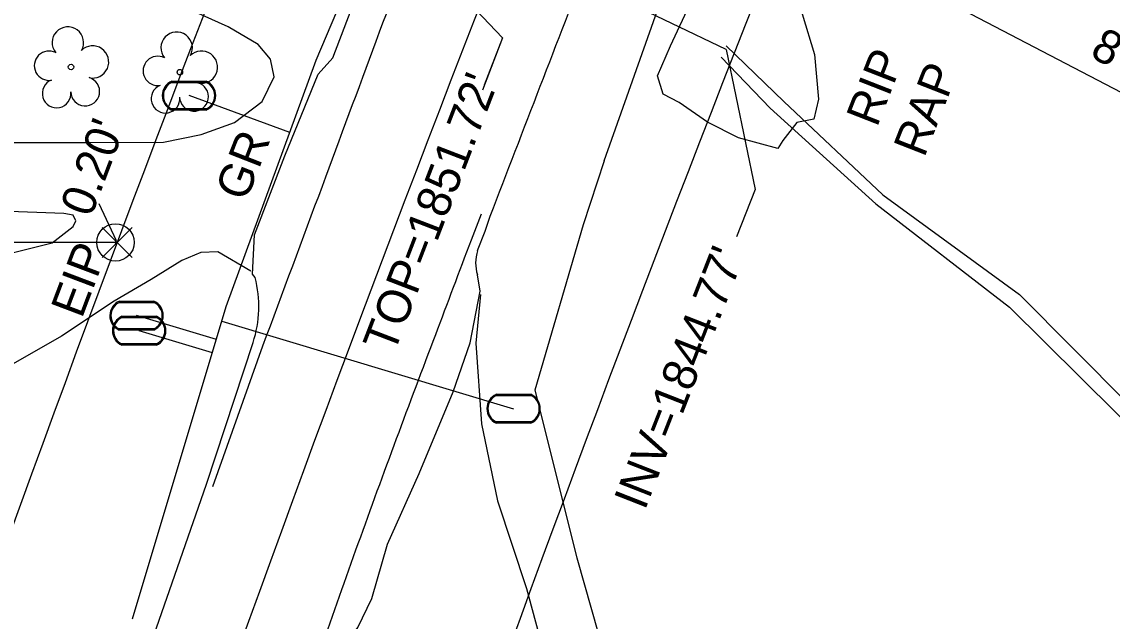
# Model space of a CAD drawing. Extents: x 553786 to 558838, y 502329 to 507342.
# Drawn here: x 557321.2 to 557449.9, y 506253.5 to 506324.2 of the extents above; entities that cross this region are included whole.
import ezdxf

# ---------------------------------------------------------------- set-up
doc = ezdxf.new("R2010")
doc.units = 0
for name, color, linetype in [('Exist Hydro Jurisdictional Stream or Body of Water', 7, 'Continuous'), ('Exist Other Culture Area Outline Text', 7, 'Continuous'), ('Exist Property Iron Pin Text', 7, 'Continuous'), ('Exist Roads Soil Text', 7, 'Continuous'), ('Exist Structure Minor Drop Inlet Leader', 7, 'Continuous'), ('Exist Structure Minor Drop Inlet Top Elevation', 7, 'Continuous'), ('Exist Structure Minor Pipes CMP 24 Inch', 7, 'Continuous'), ('Exist Structure Minor Pipes CMP 24 Inch Invert', 7, 'Continuous'), ('Exist Structure Minor Pipes CMP 24 Inch Leader', 7, 'Continuous'), ('Exist Utilities Sanitary Sewer UG Line', 7, 'Continuous'), ('Exist Utilities Sanitary Sewer UG Line Text', 7, 'Continuous'), ('Exist Vegetation Tree CELL', 7, 'Continuous'), ('Prop CMT DNC', 7, 'Continuous'), ('Prop CMT Slope Grass', 7, 'Continuous'), ('Prop Drainage Structure Drop Inlet Grate 840 16 Label', 7, 'Continuous'), ('Prop Drainage Structure Headwall CELL', 7, 'Continuous'), ('Prop Drainage Structure Pipe Alternate 24in', 7, 'Continuous'), ('Prop Drainage Structure Pipe Alternate 36in', 7, 'Continuous'), ('Prop Drainage Structure Pipe Plug CELL', 7, 'Continuous'), ('Prop Drainage Structure Pipe Plug Label', 7, 'Continuous'), ('Prop Drainage Structure Pipe RCP 15in Class III Label', 7, 'Continuous'), ('Prop Drainage Structure Pipe RCP 15in Class IV', 7, 'Continuous'), ('Prop Earthen Structure Tail Ditch Label', 7, 'Continuous'), ('Prop Earthen Structure V Ditch Lateral Detail Label', 7, 'Continuous'), ('Prop XS SE Text', 7, 'Continuous'), ('Sheet Layout Plan Border', 7, 'Continuous')]:
    doc.layers.add(name, color=color, linetype=linetype)

# ---------------------------------------------------------------- blocks, each defined once
blk = doc.blocks.new('EXIST UTILITIES WATER METER')
at = {"layer": 'Prop Drainage Structure Drop Inlet Grate 840 16 Label'}
blk.add_line((0, 0), (0, 0), dxfattribs=at)
for points in [[(-0.0408, 0.034), (0.0408, 0.034)], [(-0.0408, 0.0312), (0.0408, 0.0312)], [(0.0408, -0.0312), (-0.0413, -0.0312)], [(0.0408, -0.034), (-0.0413, -0.034)]]:
    blk.add_lwpolyline(points, dxfattribs=at)
for centre, radius, start, end in [((-0.0261, -0.0001), 0.0371, 113.178, 245.9794), ((-0.0259, -0.0001), 0.0347, 115.3009, 243.7824), ((0.0259, 0), 0.0371, 293.6483, 66.3084), ((0.0261, 0), 0.0345, 295.1272, 64.8728)]:
    blk.add_arc(centre, radius, start, end, dxfattribs=at)
blk = doc.blocks.new('EXIST PROPERTY IRON PIN')
at = {"layer": 'Prop Drainage Structure Pipe RCP 15in Class IV'}
for radius in [0.0441, 0.00141]:
    blk.add_circle((0, 0), radius, dxfattribs=at)

msp = doc.modelspace()

# ---------------------------------------------------------------- linework, layer by layer
at = {"layer": 'Exist Hydro Jurisdictional Stream or Body of Water'}
for points in [[(557404.32, 506321.37), (557411.14, 506314.81), (557422.81, 506303.81), (557438.96, 506292.03), (557451.74, 506279.2), (557465.52, 506265.29)], [(557403.74, 506320.04), (557409.51, 506314.02), (557422.01, 506302.71), (557437.78, 506290.55), (557450.35, 506278.09), (557464.37, 506263.94)]]:
    msp.add_lwpolyline(points, dxfattribs=at)
at = {"layer": 'Exist Structure Minor Drop Inlet Leader'}
msp.add_lwpolyline([(557358.5, 506342.73), (557377.95, 506322.31), (557375.79, 506316.71)], dxfattribs=at)
at = {"layer": 'Exist Structure Minor Pipes CMP 24 Inch'}
msp.add_line((557404.32, 506320.94), (557358.63, 506342.85), dxfattribs=at)
at = {"layer": 'Exist Structure Minor Pipes CMP 24 Inch Leader'}
msp.add_lwpolyline([(557404.32, 506320.94), (557407.74, 506304.43), (557405.55, 506298.84)], dxfattribs=at)
at = {"layer": 'Exist Utilities Sanitary Sewer UG Line'}
msp.add_line((557368.16, 506359.03), (557543.44, 506267.69), dxfattribs=at)
at = {"layer": 'Exist Vegetation Tree CELL'}
for p, q in [((557327.01, 506318.87), (557327.01, 506318.87)), ((557339.86, 506318.26), (557339.86, 506318.26))]:
    msp.add_line(p, q, dxfattribs=at)
for centre in [(557327.01, 506318.87), (557339.86, 506318.26)]:
    msp.add_circle(centre, 0.326, dxfattribs=at)
for centre, radius, start, end in [((557326.63, 506321.74), 1.86, 330.1651, 219.7134), ((557339.48, 506321.13), 1.86, 330.1651, 219.7134), ((557324.41, 506319.02), 1.73, 62.6636, 279.3457), ((557329.56, 506319.46), 1.9, 257.1011, 134.1999), ((557342.41, 506318.84), 1.9, 257.1011, 134.1999), ((557337.25, 506318.41), 1.73, 62.6636, 279.3457), ((557325.31, 506315.75), 1.69, 111.5671, 6.231), ((557328.69, 506315.97), 1.7, 181.2822, 74.56), ((557338.16, 506315.13), 1.69, 111.5671, 6.231), ((557341.53, 506315.36), 1.7, 181.2822, 74.56)]:
    msp.add_arc(centre, radius, start, end, dxfattribs=at)
at = {"layer": 'Prop CMT DNC'}
msp.add_line((557332.46, 506298.18), (557332.46, 506298.18), dxfattribs=at)
msp.add_lwpolyline([(557334.23, 506299.95), (557330.7, 506296.41), (557332.46, 506298.18), (557334.23, 506296.42), (557330.69, 506299.95)], dxfattribs=at)
at = {"layer": 'Prop CMT Slope Grass'}
msp.add_line((557377.95, 506322.32), (557375.57, 506316.13), dxfattribs=at)
for points in [[(557389.93, 506307.81), (557397.1, 506328.06), (557409.86, 506361.08), (557416.57, 506380.86), (557425.22, 506398.5), (557428.23, 506396.64)], [(557389.93, 506307.81), (557387.46, 506300.24), (557381.77, 506280.75), (557386.7, 506260.98), (557393.38, 506237.45), (557401.34, 506214.2), (557409.48, 506202.42)]]:
    msp.add_lwpolyline(points, dxfattribs=at)
at = {"layer": 'Prop Drainage Structure Headwall CELL'}
for p, q in [((557374.26, 506298.47), (557375.46, 506301.54)), ((557343.76, 506269.4), (557349.66, 506285.99))]:
    msp.add_line(p, q, dxfattribs=at)
for points in [[(557349.66, 506285.99), (557356.68, 506304.83), (557369.49, 506338.98), (557383.09, 506372.99), (557398.1, 506408.04), (557412.26, 506438.22), (557428.64, 506471.13), (557445.79, 506503.68), (557462.92, 506534.76), (557481.94, 506567.34), (557500.9, 506597.37), (557518.14, 506623.31), (557536.7, 506650.1), (557557.52, 506678.2), (557580.81, 506708.65), (557602.41, 506735.48)], [(557356.48, 506250.21), (557360.92, 506262.69), (557365.44, 506275.05), (557370.05, 506287.31), (557374.26, 506298.47)]]:
    msp.add_spline(points, degree=3, dxfattribs=at)
at = {"layer": 'Prop Drainage Structure Pipe Alternate 24in'}
for p, q in [((557352.84, 506311.14), (557340.94, 506315.49)), ((557344.17, 506286.72), (557334.75, 506289.55)), ((557344.83, 506288.91), (557379.25, 506278.57)), ((557343.7, 506285.17), (557335.06, 506287.77))]:
    msp.add_line(p, q, dxfattribs=at)
msp.add_lwpolyline([(557334.28, 506253.81), (557345.34, 506290.62), (557355.95, 506319.66), (557370.13, 506353.14), (557379.65, 506378.44), (557408.54, 506444.43), (557427.28, 506479.22), (557448.08, 506520.22), (557463.83, 506548.19), (557480.9, 506579.81), (557492.48, 506599.14), (557512.39, 506630.4), (557529.4, 506656.04), (557546.93, 506683.92), (557554.1, 506695.11), (557566.49, 506716.19), (557578.37, 506734.76), (557607.47, 506771.01), (557621.79, 506787.41), (557650.64, 506816.83), (557667.59, 506835.37), (557687, 506857.4)], dxfattribs=at)
at = {"layer": 'Prop Drainage Structure Pipe Alternate 36in'}
for p, q in [((557375.89, 506299.51), (557376.49, 506301.28)), ((557374.99, 506297.21), (557375.89, 506299.51))]:
    msp.add_line(p, q, dxfattribs=at)
for points in [[(557348.74, 506294.03), (557348.43, 506294.44), (557348.65, 506299.06), (557352.25, 506308.4), (557356.19, 506318.03), (557357.92, 506319.94), (557361.92, 506330.47), (557364.73, 506338.26), (557369.12, 506347.17), (557372.3, 506354.24), (557378.65, 506369.62), (557385.23, 506384.99), (557385.35, 506386.11), (557384.86, 506387.47), (557388.08, 506395.42), (557392.41, 506405.16), (557395.55, 506410.38), (557396.27, 506412.82), (557398.45, 506415.24), (557409.9, 506439.42)], [(557358.31, 506249.6), (557358.89, 506249.96), (557360.85, 506252.76), (557362.51, 506256.19), (557364.37, 506262.58), (557368.12, 506270.91), (557372.13, 506280.56), (557374.11, 506286.35), (557375.32, 506292.45), (557374.98, 506294.34)], [(557322.42, 506210.1), (557330.58, 506233.99), (557342.99, 506269.69), (557348.5, 506286.38)]]:
    msp.add_lwpolyline(points, dxfattribs=at)
for centre, major_axis, ratio, start_param, end_param in [((557379.62, 506295.77), (-4.19, -2.46), 0.993911, 5.448388, 6.049204), ((557335.63, 506290.62), (-5.2, 12.52), 0.999242, 4.000868, 4.573455)]:
    msp.add_ellipse(centre, major_axis=major_axis, ratio=ratio, start_param=start_param, end_param=end_param, dxfattribs=at)
msp.add_spline([(557376.49, 506301.28), (557388.35, 506331.91), (557401.64, 506365.07), (557416.21, 506399.05), (557430.12, 506428.34)], degree=3, dxfattribs=at)
at = {"layer": 'Prop Drainage Structure Pipe Plug Label'}
msp.add_line((557332.37, 506298.35), (557330.34, 506302.71), dxfattribs=at)
at = {"layer": 'Prop Drainage Structure Pipe RCP 15in Class III Label'}
for radius in [3304.04, 3244.04]:
    msp.add_arc((560426.05, 505137.84), radius, 158.42006, 166.90458, dxfattribs=at)
at = {"layer": 'Prop Earthen Structure Tail Ditch Label'}
msp.add_lwpolyline([(557396.24, 506317.81), (557397.76, 506321.37), (557400.27, 506326.79), (557402.67, 506329.6), (557406.49, 506330.5), (557408.4, 506330.18), (557410.9, 506328.3), (557413.32, 506325.12), (557414.75, 506320.35), (557415.24, 506315.09), (557414.67, 506312.7), (557412.67, 506312.31), (557411.01, 506310.19), (557410.43, 506309.27), (557405.81, 506310.53), (557402.13, 506312.35), (557398.78, 506314.67), (557396.89, 506315.65), (557396.24, 506317.81)], dxfattribs=at)
at = {"layer": 'Prop Earthen Structure V Ditch Lateral Detail Label'}
for points in [[(557303.09, 506309.95), (557310.73, 506309.78), (557319.66, 506309.98), (557329.15, 506309.95), (557337.92, 506310), (557342.38, 506310.92), (557346.29, 506312.32), (557349.58, 506314.78), (557351, 506317.71), (557350.57, 506319.77), (557349.08, 506321.52), (557345.57, 506323.61), (557340.55, 506325.84), (557337.07, 506327.45), (557340.17, 506336.72), (557344.49, 506335.57), (557350.31, 506333.38), (557355.28, 506332.93), (557358.35, 506333.64), (557361.99, 506335.8), (557364.29, 506338.11)], [(557300.46, 506290.05), (557302.66, 506290.49), (557310.73, 506291.33), (557316.56, 506296.97), (557320.22, 506296.98), (557324.8, 506298.13), (557327.26, 506300.05), (557327.56, 506300.74), (557327.28, 506301.4), (557326.16, 506301.6), (557318.68, 506301.85), (557310.49, 506301.85), (557303.13, 506301.68)], [(557348.22, 506294.79), (557344.35, 506297.05), (557342.35, 506297), (557340.08, 506296.04), (557336.48, 506293.79), (557332.12, 506291.27), (557325.89, 506287.11), (557319.9, 506283.72), (557312.39, 506281.52), (557302.78, 506279.75)], [(557375.36, 506292.03), (557374.8, 506286.31), (557375.47, 506276.8), (557377.36, 506267.71), (557380.76, 506257.38), (557383.55, 506247.02), (557385.98, 506236.71), (557389.23, 506226.69)]]:
    msp.add_lwpolyline(points, dxfattribs=at)
at = {"layer": 'Prop XS SE Text'}
for p, q in [((557332.26, 506298.18), (557274.88, 506298.08)), ((557332.46, 506298.18), (557332.26, 506298.18))]:
    msp.add_line(p, q, dxfattribs=at)
at = {"layer": 'Sheet Layout Plan Border'}
msp.add_arc((560426.05, 505137.84), 3274.04, 158.42006, 166.90458, dxfattribs=at)

# ---------------------------------------------------------------- block references
at = {"layer": 'Prop Drainage Structure Drop Inlet Grate 840 16 Label', "xscale": 50, "yscale": 50}
for p in [(557340.94, 506315.49), (557334.75, 506289.55), (557335.06, 506287.77), (557379.25, 506278.57)]:
    msp.add_blockref('EXIST UTILITIES WATER METER', p, dxfattribs=at)
at = {"layer": 'Prop Drainage Structure Pipe RCP 15in Class IV', "xscale": 50, "yscale": 50}
msp.add_blockref('EXIST PROPERTY IRON PIN', (557332.26, 506298.18), dxfattribs=at)

# ---------------------------------------------------------------- texts
at = {"layer": 'Exist Other Culture Area Outline Text'}
for s, p in [('RIP', (557422.13, 506311.65)), ('RAP', (557427.71, 506308.08))]:
    msp.add_text(s, height=4, rotation=68.6143, dxfattribs=at).set_placement(p)
at = {"layer": 'Exist Property Iron Pin Text'}
msp.add_text('EIP', height=4, rotation=69.2807, dxfattribs=at).set_placement((557328.28, 506289.1))
at = {"layer": 'Exist Roads Soil Text'}
msp.add_text('GR', height=4, rotation=68.6143, dxfattribs=at).set_placement((557347.66, 506302.87))
at = {"layer": 'Exist Structure Minor Drop Inlet Top Elevation'}
msp.add_text("TOP=1851.72'", height=4, rotation=68.9681, dxfattribs=at).set_placement((557365.11, 506284.92))
at = {"layer": 'Exist Structure Minor Pipes CMP 24 Inch Invert'}
msp.add_text("INV=1844.77'", height=4, rotation=68.6143, dxfattribs=at).set_placement((557394.73, 506266.47))
at = {"layer": 'Exist Utilities Sanitary Sewer UG Line Text'}
msp.add_text('8" DIP', height=4, rotation=332.4766, dxfattribs=at).set_placement((557447.11, 506320.14))
at = {"layer": 'Prop Drainage Structure Pipe Plug CELL'}
msp.add_text("0.20'", height=4, rotation=69.2807, dxfattribs=at).set_placement((557329.37, 506301.02))

doc.saveas('drawing.dxf')
